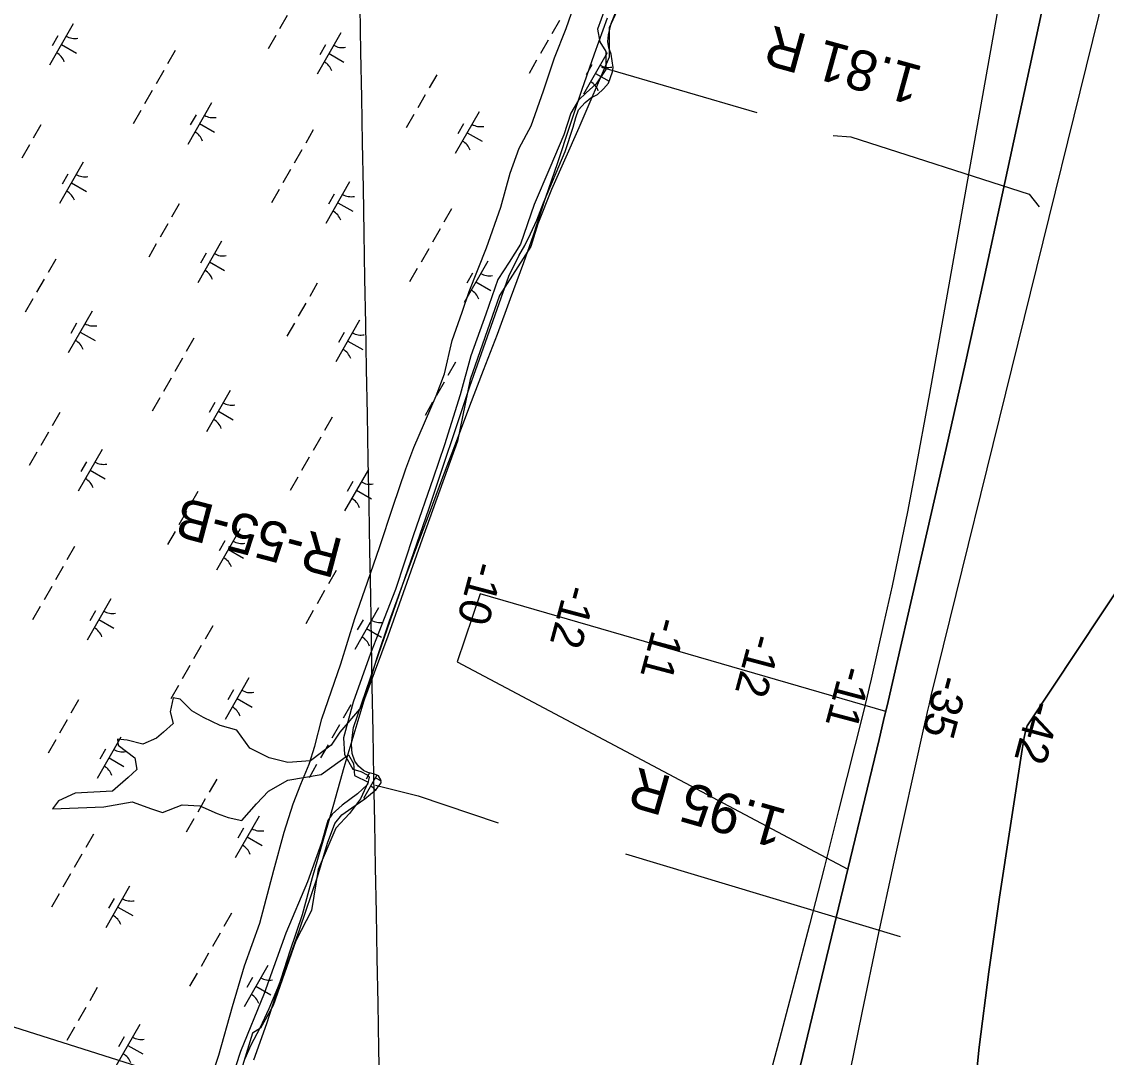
# Model space of a CAD drawing. Extents: x 3930721 to 3950824, y 220441 to 242861.
# Drawn here: x 3940336 to 3941469, y 232861 to 233943 of the extents above; entities that cross this region are included whole.
import ezdxf

# ---------------------------------------------------------------- set-up
doc = ezdxf.new("R2010")
doc.units = 0
for name, color, linetype in [('V-GRID-MAJR', 7, 'Continuous'), ('V-LEVE-TOET', 7, 'Continuous'), ('V-RIVR-EDGE', 7, 'Continuous'), ('V-RIVR-JETY', 7, 'Continuous'), ('V-RIVR-RANG', 7, 'Continuous'), ('V-RIVR-RANG-IDEN', 7, 'Continuous'), ('V-RRAP-FSHR', 7, 'Continuous'), ('V-STRM-FMON', 7, 'Continuous'), ('V-TOPO-DPTH', 7, 'Continuous'), ('V-TOPO-MINR', 7, 'Continuous'), ('V-UTIL-LINE', 7, 'Continuous'), ('V-WETL-SWMP', 7, 'Continuous')]:
    doc.layers.add(name, color=color, linetype=linetype)

msp = doc.modelspace()

# ---------------------------------------------------------------- linework, layer by layer
at = {"layer": 'V-GRID-MAJR'}
msp.add_spline([(3940914.4, 221486.3), (3940866.3, 224158.2), (3940756.9, 230218.1), (3940647.6, 236278.1), (3940604.7, 238656.8)], degree=3, dxfattribs=at)
at = {"layer": 'V-LEVE-TOET'}
for p, q in [((3940941.6, 233895.3), (3941103.9, 233847.9)), ((3940966.6, 233073.3), (3941253.7, 232986.8))]:
    msp.add_line(p, q, dxfattribs=at)
for points in [[(3941183.7, 233823.6), (3941202.1, 233822.3), (3941388.4, 233762.4), (3941398.8, 233749.1)], [(3940705.6, 233144.8), (3940750.2, 233133.7), (3940833.7, 233105.7)]]:
    msp.add_lwpolyline(points, dxfattribs=at)
at = {"layer": 'V-RIVR-EDGE'}
msp.add_lwpolyline([(3940969.3, 233979.2), (3940949.8, 233936.2), (3940949.8, 233905.5), (3940918.1, 233831.8), (3940889.4, 233767.3), (3940875.1, 233731.4), (3940867.9, 233707.9), (3940835.2, 233656.7), (3940804.4, 233568.7), (3940791.1, 233504.2), (3940754.3, 233401.8), (3940718.5, 233300.5), (3940690.8, 233226.7), (3940668.3, 233200.1), (3940659.1, 233186.8), (3940637.6, 233170.4), (3940614, 233168.4), (3940594.6, 233173.5), (3940574.1, 233183.7), (3940560.8, 233202.2), (3940543.4, 233207.3), (3940526, 233215.5), (3940513.7, 233222.7), (3940501.4, 233234.9), (3940494.3, 233236), (3940491.2, 233221.6), (3940494.3, 233209.3), (3940484, 233200.1), (3940476.9, 233194), (3940462.5, 233187.8), (3940446.1, 233191.9), (3940435.9, 233193), (3940436.9, 233186.8), (3940454.3, 233173.5), (3940456.4, 233161.2), (3940447.2, 233153), (3940430.8, 233138.7), (3940391.9, 233136.7), (3940374.5, 233128.5), (3940368.3, 233120.3), (3940421.6, 233122.3), (3940451.3, 233127.4), (3940471.7, 233120.3), (3940483, 233116.2), (3940503.5, 233124.4), (3940521.9, 233123.4), (3940540.3, 233115.2), (3940551.6, 233111.1), (3940565.9, 233108), (3940581.3, 233125.4), (3940593.6, 233138.7), (3940614, 233150), (3940648.8, 233156.1), (3940677.5, 233176.6), (3940682.6, 233167.4), (3940683.6, 233155.1), (3940698, 233147.9), (3940689.8, 233130.5), (3940678.5, 233115.2), (3940664.2, 233099.8), (3940645.8, 233056.8), (3940638.6, 233013.8), (3940622.2, 232982.1), (3940598.7, 232914.5), (3940585.4, 232891), (3940577.2, 232885.8), (3940558.8, 232826.5)], dxfattribs=at)
at = {"layer": 'V-RIVR-JETY'}
for points in [[(3940528.3, 232821.4), (3940541.8, 232862.6), (3940556.1, 232913.6), (3940568.8, 232956.1), (3940584.6, 233000.8), (3940599.5, 233056.1), (3940610.1, 233095.8), (3940619.5, 233125.4), (3940627.6, 233146), (3940636.1, 233167), (3940642.2, 233185.7), (3940649.6, 233214.1), (3940669.5, 233271.7), (3940683.8, 233319.2), (3940697.2, 233356.9), (3940710.2, 233394.3), (3940723.7, 233435.5), (3940737.1, 233475.6), (3940745.6, 233497.8), (3940769, 233551.8), (3940777.5, 233574.7), (3940785.8, 233609.4), (3940796, 233639), (3940803.3, 233660.8), (3940821.5, 233706.3), (3940836.5, 233749), (3940846.3, 233784.5), (3940855.7, 233810.5), (3940868.1, 233833.8), (3940881.1, 233870.4), (3940892.5, 233905), (3940904.6, 233935.4), (3940915.6, 233966.9)], [(3940948.8, 233966.4), (3940937.5, 233934.9), (3940940, 233921.6), (3940946.1, 233911.4), (3940946.3, 233892.6), (3940935.9, 233877.9), (3940925.6, 233868.2), (3940917.7, 233860.5), (3940909.7, 233847), (3940902.4, 233824.4), (3940887.8, 233789.8), (3940871.3, 233751.7), (3940857.1, 233710.1), (3940845.1, 233691.5), (3940833.5, 233673.3), (3940820.9, 233637.1), (3940805.1, 233593.5), (3940794, 233552.6), (3940777.7, 233500.5), (3940765.9, 233465.8), (3940745.2, 233406.3), (3940726.5, 233349.5), (3940700.2, 233282.6), (3940682.3, 233231.7), (3940672, 233194.3), (3940673, 233177.1), (3940681.8, 233161.7), (3940690.3, 233159.3), (3940696.9, 233155.7), (3940698.8, 233153.3), (3940697.2, 233145.5), (3940686.9, 233135.9), (3940670.7, 233124), (3940660.4, 233114.7), (3940655.6, 233108.1), (3940649.1, 233084.8), (3940634.5, 233043.9), (3940611.9, 232990.3), (3940589.1, 232927.3), (3940564.5, 232866.6), (3940550.6, 232823.8)]]:
    msp.add_lwpolyline(points, dxfattribs=at)
at = {"layer": 'V-RRAP-FSHR'}
for points in [[(3940947.6, 233946.3), (3940933.8, 233908.7), (3940920.8, 233870.9), (3940908.1, 233833), (3940895.5, 233795.3), (3940882.8, 233757.8)], [(3940882.8, 233757.8), (3940870.2, 233719.1), (3940860.3, 233690.6), (3940846.2, 233653.2), (3940832.8, 233615.7), (3940818, 233578.3), (3940803.8, 233540.9), (3940789.7, 233503.5), (3940775.6, 233466.3), (3940761.5, 233428.6), (3940747.4, 233391.2), (3940733.4, 233353.7), (3940719.9, 233316.4), (3940707.2, 233279), (3940695.3, 233239.9), (3940683.8, 233201.6), (3940672.5, 233163.2), (3940661.6, 233124.8), (3940650.6, 233086.3), (3940639.5, 233047.9), (3940628.9, 233009.5), (3940616.2, 232971.3), (3940603.9, 232933.3), (3940591.6, 232895.4), (3940578.2, 232857.5)]]:
    msp.add_lwpolyline(points, dxfattribs=at)
at = {"layer": 'V-TOPO-DPTH'}
for points in [[(3941139.4, 232810.6), (3941231.5, 233192.5), (3941236.3, 233212.4), (3941241, 233232.2), (3941245.6, 233252), (3941250.2, 233271.9), (3941281.6, 233408.5), (3941301.7, 233496.7), (3941321.6, 233584.9), (3941341.1, 233673.2), (3941360.3, 233761.6), (3941439.7, 234129.6)], [(3941105.6, 231783.3), (3941131.8, 231851.2), (3941155.9, 231920), (3941238.3, 232173.5), (3941244.7, 232194.6), (3941250.3, 232215.8), (3941255.1, 232237.3), (3941259.2, 232258.9), (3941282.5, 232399.8), (3941294.4, 232478), (3941305, 232556.4), (3941313.6, 232635), (3941320.9, 232713.8), (3941328, 232792.6), (3941336.3, 232871.2), (3941346.3, 232949.7), (3941357.4, 233028), (3941380.9, 233182.3), (3941382, 233188.5), (3941383.2, 233194.6), (3941384.7, 233200.8), (3941386.3, 233206.9), (3941935.3, 234034.9)], [(3941935.3, 234034.9), (3941386.3, 233206.9), (3941384.7, 233200.8), (3941383.2, 233194.6), (3941382, 233188.5), (3941380.9, 233182.3), (3941357.4, 233028), (3941346.3, 232949.7), (3941336.3, 232871.2), (3941328, 232792.6), (3941320.9, 232713.8), (3941313.6, 232635), (3941305, 232556.4), (3941294.4, 232478), (3941282.5, 232399.8), (3941259.2, 232258.9), (3941255.1, 232237.3), (3941250.3, 232215.8), (3941244.7, 232194.6), (3941238.3, 232173.5), (3941155.9, 231920), (3941131.8, 231851.2), (3941105.6, 231783.3)], [(3941467.5, 233975.7), (3941285.8, 233238.2), (3941283.8, 233229.8), (3941281.8, 233221.4), (3941279.9, 233213), (3941278, 233204.6), (3941246.9, 233064.3), (3941229.9, 232985.7), (3941213.4, 232907), (3941197.7, 232828.1), (3941182.5, 232749.1), (3941089, 232249.5), (3941088.5, 232246.8), (3941087.7, 232244.3), (3941086.5, 232240.4), (3941086.1, 232239.1), (3941042.8, 232100.2), (3941020.4, 232029.5), (3940997.8, 231959), (3940974.6, 231888.6), (3940951.1, 231818.3), (3940831.5, 231527.8)], [(3941467.5, 233975.7), (3941285.8, 233238.2), (3941283.8, 233229.8), (3941281.8, 233221.4), (3941279.9, 233213), (3941278, 233204.6), (3941246.9, 233064.3), (3941229.9, 232985.7), (3941213.4, 232907), (3941197.7, 232828.1), (3941182.5, 232749.1), (3941089, 232249.5), (3941088.5, 232246.8), (3941087.7, 232244.3), (3941086.5, 232240.4), (3941086.1, 232239.1), (3941074.5, 232201.8)], [(3941238.5, 233221.9), (3940814.9, 233344.7), (3940791, 233273.7), (3941198.8, 233057.1)], [(3941198.8, 233057.1), (3941231.5, 233192.5), (3941236.3, 233212.4), (3941238.5, 233221.9)]]:
    msp.add_lwpolyline(points, dxfattribs=at)
at = {"layer": 'V-TOPO-MINR'}
for points in [[(3941397, 234189.2), (3941284.1, 233554.3), (3941268.5, 233469.3), (3941261.1, 233430.6), (3941253.4, 233391.9), (3941245.2, 233353.3), (3941236.7, 233314.8), (3941223.2, 233255.6), (3941221.2, 233246.8), (3941219.1, 233238), (3941217, 233229.2), (3941214.8, 233220.4), (3941189.3, 233118.3), (3941174.2, 233058.5), (3941158.9, 232998.8), (3941143.3, 232939.2), (3941127.4, 232879.6), (3940982.3, 232340.7), (3940973.4, 232307.4), (3940964.6, 232274.1), (3940955.9, 232240.7), (3940947.3, 232207.3), (3940849.8, 231826), (3940838.7, 231783.4)], [(3941439.7, 234129.6), (3941360.3, 233761.6), (3941341.1, 233673.2), (3941321.6, 233584.9), (3941301.7, 233496.7), (3941281.6, 233408.5), (3941250.2, 233271.9), (3941245.6, 233252), (3941241, 233232.2), (3941236.3, 233212.4), (3941231.5, 233192.5), (3941139.4, 232810.6)], [(3941935.3, 234034.9), (3941386.3, 233206.9), (3941384.7, 233200.8), (3941383.2, 233194.6), (3941382, 233188.5), (3941380.9, 233182.3), (3941357.4, 233028), (3941346.3, 232949.7), (3941336.3, 232871.2), (3941328, 232792.6), (3941320.9, 232713.8), (3941313.6, 232635), (3941305, 232556.4), (3941294.4, 232478), (3941282.5, 232399.8), (3941259.2, 232258.9), (3941255.1, 232237.3), (3941250.3, 232215.8), (3941244.7, 232194.6), (3941238.3, 232173.5), (3941155.9, 231920), (3941131.8, 231851.2), (3941105.6, 231783.3)], [(3941467.5, 233975.7), (3941285.8, 233238.2), (3941283.8, 233229.8), (3941281.8, 233221.4), (3941279.9, 233213), (3941278, 233204.6), (3941246.9, 233064.3), (3941229.9, 232985.7), (3941213.4, 232907), (3941197.7, 232828.1), (3941182.5, 232749.1), (3941089, 232249.5), (3941088.5, 232246.8), (3941087.7, 232244.3), (3941086.5, 232240.4), (3941086.1, 232239.1), (3941042.8, 232100.2), (3941020.4, 232029.5), (3940997.8, 231959), (3940974.6, 231888.6), (3940951.1, 231818.3), (3940831.5, 231527.8)], [(3940814.9, 233344.7), (3940791, 233273.7)]]:
    msp.add_lwpolyline(points, dxfattribs=at)
at = {"layer": 'V-UTIL-LINE'}
msp.add_lwpolyline([(3944449, 231161.2), (3944066.6, 231705.8), (3939717, 233085.7), (3938914.9, 233883.4)], dxfattribs=at)
at = {"layer": 'V-WETL-SWMP'}
for p, q in [((3940951.8, 233940.9), (3940992.4, 234042.4)), ((3940389.9, 233940.5), (3940365, 233897.2)), ((3940613.2, 233949.1), (3940605.2, 233935.2)), ((3940897.7, 233944), (3940889.8, 233930.1)), ((3940948.9, 233928.8), (3940951.8, 233940.9)), ((3940373.7, 233927.9), (3940367.8, 233917.5)), ((3940601.3, 233928.3), (3940593.3, 233914.4)), ((3940669.4, 233931.1), (3940644.5, 233887.7)), ((3940948.2, 233921.9), (3940948.9, 233928.8)), ((3940377.4, 233918.9), (3940393.1, 233909.9)), ((3940653.3, 233918.4), (3940647.3, 233908)), ((3940885.8, 233923.2), (3940877.8, 233909.3)), ((3940949.3, 233915.5), (3940948.2, 233921.9)), ((3940496.2, 233912.4), (3940488.3, 233898.5)), ((3940657, 233909.4), (3940672.6, 233900.5)), ((3940947.6, 233910.3), (3940922.8, 233866.9)), ((3940951.7, 233908.6), (3940949.3, 233915.5)), ((3940953.7, 233894.7), (3940951.7, 233908.6)), ((3940873.8, 233902.3), (3940865.9, 233888.5)), ((3940931.5, 233897.7), (3940925.5, 233887.3)), ((3940953.1, 233890.3), (3940953.7, 233894.7)), ((3940484.3, 233891.6), (3940476.4, 233877.7)), ((3940769.5, 233887.3), (3940761.5, 233873.4)), ((3940935.2, 233888.6), (3940949.5, 233880.4)), ((3940948.8, 233878.5), (3940953.1, 233890.3)), ((3940937.6, 233866.7), (3940943.7, 233872.4)), ((3940943.7, 233872.4), (3940948.8, 233878.5)), ((3940472.4, 233870.7), (3940464.4, 233856.8)), ((3940757.5, 233866.4), (3940749.6, 233852.6)), ((3940924.5, 233858.3), (3940930.6, 233863.2)), ((3940930.6, 233863.2), (3940937.6, 233866.7)), ((3940460.4, 233849.9), (3940452.5, 233836)), ((3940534.2, 233857.9), (3940509.4, 233814.5)), ((3940914.9, 233842.7), (3940917.7, 233850.4)), ((3940917.7, 233850.4), (3940924.5, 233858.3)), ((3940518.1, 233845.2), (3940512.1, 233834.8)), ((3940745.6, 233845.6), (3940737.7, 233831.7)), ((3940813.7, 233848.4), (3940788.9, 233805)), ((3940912.2, 233832.5), (3940914.9, 233842.7)), ((3940356.1, 233834.8), (3940348.1, 233820.9)), ((3940521.8, 233836.2), (3940537.4, 233827.2)), ((3940640.6, 233829.7), (3940632.6, 233815.8)), ((3940797.6, 233835.8), (3940791.6, 233825.4)), ((3940801.3, 233826.7), (3940816.9, 233817.8)), ((3940903.6, 233807.2), (3940912.2, 233832.5)), ((3940344.1, 233814), (3940336.2, 233800.1)), ((3940628.6, 233808.9), (3940620.7, 233795)), ((3940881.1, 233753.3), (3940903.6, 233807.2)), ((3940400.3, 233796), (3940375.5, 233752.6)), ((3940384.2, 233783.3), (3940378.2, 233772.9)), ((3940616.7, 233788.1), (3940608.8, 233774.2)), ((3940387.9, 233774.3), (3940403.5, 233765.3)), ((3940678.5, 233775.2), (3940653.7, 233731.8)), ((3940604.8, 233767.2), (3940596.8, 233753.4)), ((3940662.4, 233762.6), (3940656.4, 233752.1)), ((3940500.4, 233752.2), (3940492.5, 233738.3)), ((3940666.1, 233753.5), (3940681.7, 233744.6)), ((3940784.9, 233747), (3940777, 233733.2)), ((3940873.9, 233735.4), (3940881.1, 233753.3)), ((3940867.6, 233720.9), (3940873.9, 233735.4)), ((3940488.5, 233731.3), (3940480.5, 233717.5)), ((3940773, 233726.2), (3940765, 233712.3)), ((3940544.7, 233713.3), (3940519.8, 233669.9)), ((3940861.7, 233708.8), (3940867.6, 233720.9)), ((3940476.6, 233710.5), (3940468.6, 233696.6)), ((3940761.1, 233705.4), (3940753.1, 233691.5)), ((3940855.2, 233698.1), (3940861.7, 233708.8)), ((3940371.5, 233694.6), (3940363.6, 233680.7)), ((3940528.5, 233700.7), (3940522.6, 233690.3)), ((3940532.3, 233691.6), (3940547.9, 233682.7)), ((3940822.9, 233692.5), (3940798, 233649.2)), ((3940844.7, 233676.7), (3940855.2, 233698.1)), ((3940749.1, 233684.6), (3940741.2, 233670.7)), ((3940806.7, 233679.9), (3940800.8, 233669.5)), ((3940359.6, 233673.8), (3940351.6, 233659.9)), ((3940644.7, 233669.5), (3940636.8, 233655.6)), ((3940804.2, 233561.4), (3940844.7, 233676.7)), ((3940810.5, 233670.9), (3940826.1, 233661.9)), ((3940347.7, 233653), (3940339.7, 233639.1)), ((3940632.8, 233648.7), (3940624.9, 233634.8)), ((3940409.5, 233640.1), (3940384.6, 233596.7)), ((3940393.3, 233627.5), (3940387.4, 233617)), ((3940620.9, 233627.8), (3940612.9, 233614)), ((3940689, 233630.7), (3940664.2, 233587.3)), ((3940397.1, 233618.4), (3940412.7, 233609.5)), ((3940515.9, 233611.9), (3940507.9, 233598.1)), ((3940672.9, 233618), (3940666.9, 233607.6)), ((3940676.6, 233609), (3940692.2, 233600)), ((3940503.9, 233591.1), (3940496, 233577.2)), ((3940789.1, 233586.8), (3940781.1, 233572.9)), ((3940492, 233570.3), (3940484, 233556.4)), ((3940777.2, 233566), (3940769.2, 233552.1)), ((3940553.8, 233557.4), (3940529, 233514.1)), ((3940761.3, 233433.4), (3940804.2, 233561.4)), ((3940480.1, 233549.5), (3940472.1, 233535.6)), ((3940537.7, 233544.8), (3940531.7, 233534.4)), ((3940765.2, 233545.2), (3940757.3, 233531.3)), ((3940375.7, 233534.4), (3940367.7, 233520.5)), ((3940541.4, 233535.8), (3940557, 233526.8)), ((3940660.2, 233529.3), (3940652.2, 233515.4)), ((3940363.8, 233513.6), (3940355.8, 233499.7)), ((3940648.3, 233508.5), (3940640.3, 233494.6)), ((3940351.8, 233492.7), (3940343.9, 233478.9)), ((3940420, 233495.6), (3940395.1, 233452.2)), ((3940636.3, 233487.6), (3940628.4, 233473.7)), ((3940403.8, 233482.9), (3940397.9, 233472.5)), ((3940698.2, 233474.8), (3940673.3, 233431.4)), ((3940407.5, 233473.9), (3940423.2, 233464.9)), ((3940624.4, 233466.8), (3940616.5, 233452.9)), ((3940682, 233462.1), (3940676.1, 233451.7)), ((3940685.7, 233453.1), (3940701.4, 233444.1)), ((3940520, 233451.7), (3940512.1, 233437.8)), ((3940508.1, 233430.9), (3940500.2, 233417)), ((3940708.7, 233281.3), (3940761.3, 233433.4)), ((3940496.2, 233410.1), (3940488.2, 233396.2)), ((3940564.3, 233412.9), (3940539.4, 233369.5)), ((3940548.2, 233400.2), (3940542.2, 233389.8)), ((3940391.1, 233394.2), (3940383.2, 233380.3)), ((3940551.9, 233391.2), (3940567.5, 233382.2)), ((3940379.2, 233373.4), (3940371.3, 233359.5)), ((3940664.4, 233369.1), (3940656.4, 233355.2)), ((3940367.3, 233352.5), (3940359.3, 233338.6)), ((3940429.1, 233339.7), (3940404.3, 233296.3)), ((3940652.4, 233348.2), (3940644.5, 233334.4)), ((3940355.4, 233331.7), (3940347.4, 233317.8)), ((3940640.5, 233327.4), (3940632.6, 233313.5)), ((3940708.6, 233330.2), (3940683.8, 233286.8)), ((3940413, 233327), (3940407, 233316.6)), ((3940416.7, 233318), (3940432.3, 233309)), ((3940692.5, 233317.6), (3940686.5, 233307.2)), ((3940535.5, 233311.5), (3940527.5, 233297.6)), ((3940696.2, 233308.5), (3940711.8, 233299.6)), ((3940523.5, 233290.7), (3940515.6, 233276.8)), ((3940682.5, 233205.3), (3940708.7, 233281.3)), ((3940511.6, 233269.9), (3940503.7, 233256)), ((3940499.7, 233249), (3940491.7, 233235.1)), ((3940573.4, 233257), (3940548.6, 233213.6)), ((3940557.3, 233244.4), (3940551.3, 233233.9)), ((3940395.3, 233234), (3940387.4, 233220.1)), ((3940561, 233235.3), (3940576.6, 233226.4)), ((3940679.8, 233228.8), (3940671.9, 233215)), ((3940383.4, 233213.1), (3940375.4, 233199.2)), ((3940667.9, 233208), (3940659.9, 233194.1)), ((3940681, 233194.3), (3940682.5, 233205.3)), ((3940371.5, 233192.3), (3940363.5, 233178.4)), ((3940439.6, 233195.1), (3940414.7, 233151.7)), ((3940680.6, 233187.4), (3940681, 233194.3)), ((3940423.4, 233182.5), (3940417.5, 233172.1)), ((3940656, 233187.2), (3940648, 233173.3)), ((3940681.3, 233178), (3940680.6, 233187.4)), ((3940427.2, 233173.4), (3940442.8, 233164.5)), ((3940684, 233169.9), (3940681.3, 233178)), ((3940687.8, 233164.6), (3940684, 233169.9)), ((3940644, 233166.4), (3940636.1, 233152.5)), ((3940693, 233160.1), (3940687.8, 233164.6)), ((3940697.6, 233158.1), (3940693, 233160.1)), ((3940699.4, 233157.7), (3940695.7, 233151.3)), ((3940704.5, 233156.4), (3940697.6, 233158.1)), ((3940539.7, 233151.3), (3940531.7, 233137.4)), ((3940706.9, 233155.4), (3940692.9, 233131)), ((3940708.6, 233154.7), (3940704.5, 233156.4)), ((3940705.4, 233152.7), (3940711.3, 233149.3)), ((3940706.2, 233140.3), (3940711.6, 233147.4)), ((3940711.1, 233150.5), (3940708.6, 233154.7)), ((3940711.6, 233147.4), (3940711.1, 233150.5)), ((3940694.5, 233130.5), (3940706.2, 233140.3)), ((3940527.7, 233130.5), (3940519.8, 233116.6)), ((3940680.8, 233121.3), (3940694.5, 233130.5)), ((3940583.9, 233112.5), (3940559.1, 233069.1)), ((3940662.9, 233104.7), (3940670.5, 233114)), ((3940670.5, 233114), (3940680.8, 233121.3)), ((3940515.8, 233109.6), (3940507.8, 233095.8)), ((3940655.5, 233084.3), (3940662.9, 233104.7)), ((3940410.8, 233093.7), (3940402.8, 233079.9)), ((3940567.8, 233099.8), (3940561.8, 233089.4)), ((3940571.5, 233090.8), (3940587.1, 233081.8)), ((3940644.8, 233049.1), (3940655.5, 233084.3)), ((3940398.8, 233072.9), (3940390.9, 233059)), ((3940386.9, 233052.1), (3940378.9, 233038.2)), ((3940626.6, 232994.6), (3940644.8, 233049.1)), ((3940448.7, 233039.2), (3940423.9, 232995.9)), ((3940375, 233031.3), (3940367, 233017.4)), ((3940432.6, 233026.6), (3940426.6, 233016.2)), ((3940436.3, 233017.5), (3940451.9, 233008.6)), ((3940555.1, 233011.1), (3940547.1, 232997.2)), ((3940543.2, 232990.2), (3940535.2, 232976.4)), ((3940615.4, 232963.5), (3940626.6, 232994.6)), ((3940531.2, 232969.4), (3940523.3, 232955.5)), ((3940593.1, 232956.6), (3940568.2, 232913.2)), ((3940603.4, 232933), (3940615.4, 232963.5)), ((3940519.3, 232948.6), (3940511.4, 232934.7)), ((3940576.9, 232943.9), (3940571, 232933.5)), ((3940414.9, 232933.5), (3940407, 232919.6)), ((3940580.6, 232934.9), (3940596.3, 232925.9)), ((3940594.6, 232911.5), (3940603.4, 232933)), ((3940403, 232912.7), (3940395.1, 232898.8)), ((3940585.2, 232891.2), (3940594.6, 232911.5)), ((3940391.1, 232891.9), (3940383.1, 232878)), ((3940459.2, 232894.7), (3940434.4, 232851.3)), ((3940575.8, 232873.6), (3940585.2, 232891.2)), ((3940443.1, 232882), (3940437.1, 232871.6)), ((3940446.8, 232873), (3940462.4, 232864)), ((3940569.3, 232859.4), (3940575.8, 232873.6))]:
    msp.add_line(p, q, dxfattribs=at)
for centre, start, end in [((3940391.4, 233942.7), 239.4279, 280.9715), ((3940670.9, 233933.2), 239.4279, 280.9715), ((3940363.9, 233894.8), 19.4279, 60.9715), ((3940643.4, 233885.3), 19.4279, 60.9715), ((3940949.1, 233912.5), 239.4279, 280.9715), ((3940921.7, 233864.5), 19.4279, 60.9715), ((3940535.7, 233860), 239.4279, 280.9715), ((3940508.3, 233812.1), 19.4279, 60.9715), ((3940815.2, 233850.6), 239.4279, 280.9715), ((3940787.8, 233802.6), 19.4279, 60.9715), ((3940401.8, 233798.1), 239.4279, 280.9715), ((3940374.4, 233750.2), 19.4279, 60.9715), ((3940680.1, 233777.4), 239.4279, 280.9715), ((3940652.6, 233729.4), 19.4279, 60.9715), ((3940546.2, 233715.5), 239.4279, 280.9715), ((3940518.7, 233667.5), 19.4279, 60.9715), ((3940824.4, 233694.7), 239.4279, 280.9715), ((3940796.9, 233646.8), 19.4279, 60.9715), ((3940411, 233642.3), 239.4279, 280.9715), ((3940690.5, 233632.8), 239.4279, 280.9715), ((3940383.5, 233594.3), 19.4279, 60.9715), ((3940663.1, 233584.9), 19.4279, 60.9715), ((3940555.3, 233559.6), 239.4279, 280.9715), ((3940527.9, 233511.7), 19.4279, 60.9715), ((3940421.5, 233497.7), 239.4279, 280.9715), ((3940394, 233449.8), 19.4279, 60.9715), ((3940699.7, 233476.9), 239.4279, 280.9715), ((3940672.2, 233429), 19.4279, 60.9715), ((3940565.8, 233415), 239.4279, 280.9715), ((3940538.4, 233367.1), 19.4279, 60.9715), ((3940430.6, 233341.8), 239.4279, 280.9715), ((3940710.1, 233332.4), 239.4279, 280.9715), ((3940403.2, 233293.9), 19.4279, 60.9715), ((3940682.7, 233284.4), 19.4279, 60.9715), ((3940575, 233259.2), 239.4279, 280.9715), ((3940547.5, 233211.2), 19.4279, 60.9715), ((3940441.1, 233197.3), 239.4279, 280.9715), ((3940413.6, 233149.3), 19.4279, 60.9715), ((3940691.8, 233128.6), 39.18, 60.9715), ((3940585.4, 233114.6), 239.4279, 280.9715), ((3940558, 233066.7), 19.4279, 60.9715), ((3940450.2, 233041.4), 239.4279, 280.9715), ((3940422.8, 232993.5), 19.4279, 60.9715), ((3940594.6, 232958.7), 239.4279, 280.9715), ((3940567.1, 232910.8), 19.4279, 60.9715), ((3940460.7, 232896.8), 239.4279, 280.9715), ((3940433.3, 232848.9), 19.4279, 60.9715)]:
    msp.add_arc(centre, 17.6, start, end, dxfattribs=at)

# ---------------------------------------------------------------- texts
at = {"layer": 'V-RIVR-RANG'}
for s, p in [('-10', (3940807.2, 233380.6)), ('-12', (3940904.1, 233356)), ('-11', (3940998.6, 233322.4)), ('-12', (3941097.5, 233304.9)), ('-11', (3941192, 233271.4)), ('-35', (3941292.9, 233261.8)), ('-42', (3941389.3, 233235))]:
    msp.add_text(s, height=33.5, rotation=255.0683, dxfattribs=at).set_placement(p)
at = {"layer": 'V-RIVR-RANG-IDEN'}
for s, height, rotation, p in [('R-55-B', 41.5, 165.2074, (3940673.6, 233401.2)), ('1.95 R', 42, 164.0689, (3941137, 233118.6))]:
    msp.add_text(s, height=height, rotation=rotation, dxfattribs=at).set_placement(p)
at = {"layer": 'V-STRM-FMON'}
msp.add_text('1.81 R', height=42, rotation=164.6195, dxfattribs=at).set_placement((3941279, 233895.3))

doc.saveas('drawing.dxf')
